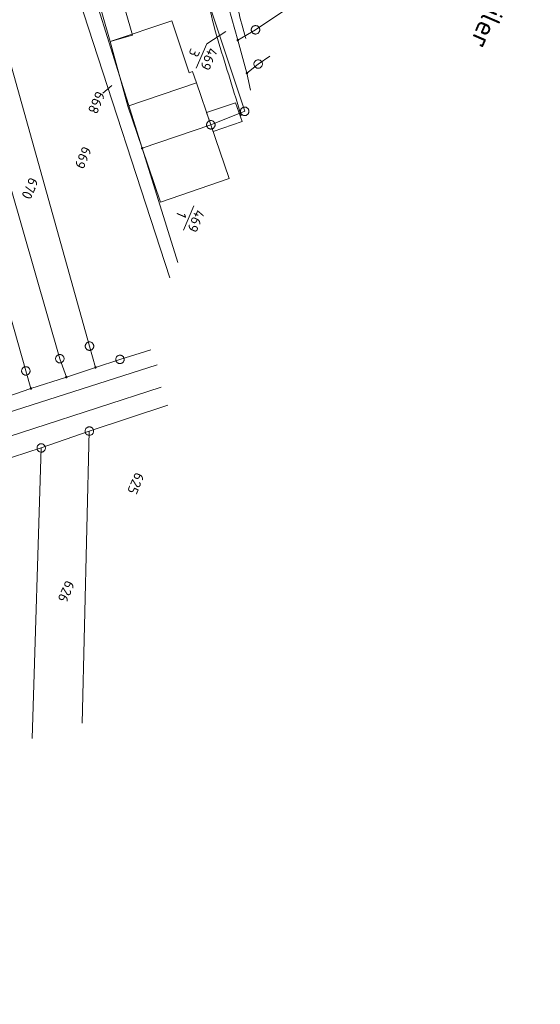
# Model space of a CAD drawing. Header units: metres. Extents: x 3425540 to 3446143, y 5432760 to 5444637.
# Tile 420 of 656: x 3436694 to 3436787, y 5442943 to 5443117. Entities that reach past the tile are written whole.
import ezdxf
from ezdxf.enums import TextEntityAlignment as Align

# ---------------------------------------------------------------- set-up
doc = ezdxf.new("R2010")
doc.units = ezdxf.units.M
for name, color, linetype, lineweight in [('B_Bestand', 9, 'Continuous', 18), ('B_Flurgrenzen', 9, 'Continuous', 18), ('B_Kilometrierung', 9, 'Continuous', 25)]:
    doc.layers.add(name, color=color, linetype=linetype, lineweight=lineweight)
doc.styles.get("Standard").update_dxf_attribs({"font": 'isocpeur.ttf'})

msp = doc.modelspace()

# ---------------------------------------------------------------- linework, layer by layer
at = {"layer": 'B_Bestand'}
for points in [[(3436710.47, 5443113.38), (3436707.01, 5443125.51), (3436710.98, 5443126.65)], [(3436710.98, 5443126.65), (3436714.44, 5443114.51), (3436710.47, 5443113.38)], [(3436713.61, 5443101.89), (3436710.47, 5443113.38), (3436721.39, 5443117.03), (3436724.47, 5443107.82)], [(3436724.47, 5443107.82), (3436725.08, 5443108.03), (3436725.76, 5443106.05)], [(3436713.61, 5443101.89), (3436725.76, 5443106.05), (3436728.3, 5443098.62)], [(3436728.71, 5443097.44), (3436727.56, 5443100.78), (3436732.68, 5443102.53)], [(3436732.68, 5443102.53), (3436733.83, 5443099.19), (3436728.71, 5443097.44)], [(3436716.16, 5443094.46), (3436713.61, 5443101.89)], [(3436716.16, 5443094.46), (3436728.3, 5443098.62), (3436731.56, 5443089.11)], [(3436731.56, 5443089.11), (3436719.41, 5443084.95), (3436716.16, 5443094.46)], [(3436718.83, 5443056.1), (3436643.35, 5443032.02), (3436641.2, 5443030.97), (3436639.68, 5443029.5), (3436638.27, 5443026.87), (3436631.22, 5443009.23), (3436618.92, 5442971.79), (3436607.87, 5442935.14), (3436602.98, 5442917.29)], [(3436719.49, 5443052.19), (3436640.53, 5443026.58), (3436632.28, 5443004.48), (3436624.72, 5442980.62), (3436614.92, 5442949), (3436610.69, 5442935.21), (3436606.77, 5442920.57), (3436606.24, 5442916.23), (3436606.24, 5442916.23)]]:
    msp.add_lwpolyline(points, dxfattribs=at)
for points, knots in [([(3436786.64, 5443220.46), (3436785.62, 5443219.87), (3436784.61, 5443219.28), (3436783.59, 5443218.7), (3436782.15, 5443217.87), (3436780.94, 5443216.67), (3436779.73, 5443215.54), (3436776.32, 5443212.34), (3436772.92, 5443209.15), (3436769.54, 5443205.93), (3436765.78, 5443202.35), (3436762.08, 5443198.7), (3436758.3, 5443195.15), (3436746.36, 5443183.95), (3436733.95, 5443173.26), (3436721.76, 5443162.35), (3436721.18, 5443161.83), (3436720.58, 5443161.35), (3436720, 5443160.83), (3436719.61, 5443160.47), (3436719.41, 5443159.93), (3436719.3, 5443159.42), (3436719.13, 5443158.66), (3436719.14, 5443157.81), (3436719.42, 5443157.08), (3436719.71, 5443156.31), (3436720.15, 5443155.59), (3436720.41, 5443154.81), (3436720.83, 5443153.58), (3436721.2, 5443152.33), (3436721.64, 5443151.1), (3436722.22, 5443149.54), (3436722.84, 5443147.99), (3436723.4, 5443146.42), (3436725.73, 5443139.89), (3436727.89, 5443133.3), (3436730.19, 5443126.77), (3436731.12, 5443124.14), (3436732.37, 5443121.61), (3436733.12, 5443118.92), (3436733.58, 5443117.24), (3436734.05, 5443115.56), (3436734.52, 5443113.88)], [0, 0, 0, 0, 0.025253, 0.025253, 0.025253, 0.061129, 0.061129, 0.061129, 0.16172, 0.16172, 0.16172, 0.273593, 0.273593, 0.273593, 0.626305, 0.626305, 0.626305, 0.643002, 0.643002, 0.643002, 0.654288, 0.654288, 0.654288, 0.67114, 0.67114, 0.67114, 0.68894, 0.68894, 0.68894, 0.716989, 0.716989, 0.716989, 0.752939, 0.752939, 0.752939, 0.902259, 0.902259, 0.902259, 0.962434, 0.962434, 0.962434, 1, 1, 1, 1]), ([(3436709.58, 5443207.42), (3436709.42, 5443205.51), (3436709.27, 5443203.6), (3436709.11, 5443201.68), (3436708.93, 5443199.44), (3436709.7, 5443197.23), (3436710.05, 5443195.01), (3436710.82, 5443190.08), (3436711.57, 5443185.16), (3436712.39, 5443180.24), (3436713.23, 5443175.27), (3436714.24, 5443170.33), (3436715.32, 5443165.4), (3436716.12, 5443161.73), (3436717.01, 5443158.09), (3436718.13, 5443154.51), (3436719.16, 5443151.24), (3436720.36, 5443148.04), (3436721.41, 5443144.78), (3436722.38, 5443141.79), (3436723.45, 5443138.82), (3436724.22, 5443135.76), (3436725.05, 5443132.51), (3436725.77, 5443129.23), (3436726.56, 5443125.97), (3436727.6, 5443121.67), (3436728.42, 5443117.31), (3436729.72, 5443113.08), (3436731.05, 5443108.79), (3436732.38, 5443104.49), (3436733.7, 5443100.19)], [0, 0, 0, 0, 0.052182, 0.052182, 0.052182, 0.113274, 0.113274, 0.113274, 0.248694, 0.248694, 0.248694, 0.385783, 0.385783, 0.385783, 0.487737, 0.487737, 0.487737, 0.58071, 0.58071, 0.58071, 0.666322, 0.666322, 0.666322, 0.757555, 0.757555, 0.757555, 0.877777, 0.877777, 0.877777, 1, 1, 1, 1])]:
    msp.add_open_spline(points, degree=3, knots=knots, dxfattribs=at)
at = {"layer": 'B_Flurgrenzen'}
for p, q in [((3436734.3, 5443101), (3436724.04, 5443132.04)), ((3436706.81, 5443124.36), (3436716.16, 5443094.46)), ((3436704.34, 5443122.84), (3436721.03, 5443071.55)), ((3436731.51, 5443119.28), (3436733.07, 5443113.59)), ((3436736.22, 5443115.43), (3436741.4, 5443118.91)), ((3436690.84, 5443116.51), (3436706.82, 5443059.44)), ((3436727.59, 5443112.95), (3436730.97, 5443115.11)), ((3436733.07, 5443113.59), (3436736.22, 5443115.43)), ((3436727.59, 5443112.95), (3436725.73, 5443108.65)), ((3436733.07, 5443113.59), (3436734.68, 5443107.76)), ((3436679.57, 5443111.31), (3436695.55, 5443055.06)), ((3436734.68, 5443107.76), (3436736.69, 5443109.37)), ((3436736.69, 5443109.37), (3436738.76, 5443110.78)), ((3436734.68, 5443107.76), (3436735.33, 5443104.72)), ((3436709.21, 5443104.23), (3436710.79, 5443105.59)), ((3436728.3, 5443098.62), (3436734.3, 5443101)), ((3436689.49, 5443099.15), (3436701.57, 5443057.21)), ((3436728.3, 5443098.62), (3436716.16, 5443094.46)), ((3436716.16, 5443094.46), (3436722.48, 5443074.25)), ((3436725.32, 5443084.27), (3436723.47, 5443079.98)), ((3436706.82, 5443059.44), (3436707.88, 5443055.68)), ((3436712.21, 5443057.09), (3436717.68, 5443058.81)), ((3436701.57, 5443057.21), (3436702.72, 5443053.96)), ((3436707.88, 5443055.68), (3436712.21, 5443057.09)), ((3436702.72, 5443053.96), (3436707.88, 5443055.68)), ((3436695.55, 5443055.06), (3436696.46, 5443051.92)), ((3436696.46, 5443051.92), (3436702.72, 5443053.96)), ((3436689.52, 5443049.53), (3436696.46, 5443051.92)), ((3436706.79, 5443044.4), (3436720.67, 5443049)), ((3436698.28, 5443041.41), (3436706.79, 5443044.4)), ((3436706.79, 5443044.4), (3436705.55, 5442992.69)), ((3436661.69, 5443029.6), (3436698.28, 5443041.41)), ((3436698.28, 5443041.41), (3436696.65, 5442990.01))]:
    msp.add_line(p, q, dxfattribs=at)
for points in [[(3436736.97, 5443115.43), (3436736.96, 5443115.52), (3436736.94, 5443115.61), (3436736.91, 5443115.71), (3436736.87, 5443115.79), (3436736.82, 5443115.87), (3436736.76, 5443115.94), (3436736.7, 5443116.01), (3436736.62, 5443116.06), (3436736.54, 5443116.11), (3436736.45, 5443116.14), (3436736.36, 5443116.16), (3436736.26, 5443116.17), (3436736.17, 5443116.17), (3436736.08, 5443116.16), (3436735.99, 5443116.14), (3436735.9, 5443116.11), (3436735.82, 5443116.06), (3436735.74, 5443116.01), (3436735.67, 5443115.94), (3436735.62, 5443115.87), (3436735.56, 5443115.79), (3436735.52, 5443115.71), (3436735.49, 5443115.61), (3436735.47, 5443115.52), (3436735.47, 5443115.43), (3436735.47, 5443115.33), (3436735.49, 5443115.25), (3436735.52, 5443115.15), (3436735.56, 5443115.07), (3436735.62, 5443114.99), (3436735.67, 5443114.91), (3436735.74, 5443114.85), (3436735.82, 5443114.8), (3436735.9, 5443114.75), (3436735.99, 5443114.72), (3436736.08, 5443114.7), (3436736.17, 5443114.68), (3436736.26, 5443114.68), (3436736.36, 5443114.7), (3436736.45, 5443114.72), (3436736.54, 5443114.75), (3436736.62, 5443114.8), (3436736.7, 5443114.85), (3436736.76, 5443114.91), (3436736.82, 5443114.99), (3436736.87, 5443115.07), (3436736.91, 5443115.15), (3436736.94, 5443115.25), (3436736.96, 5443115.33), (3436736.97, 5443115.43)], [(3436733.2, 5443113.59), (3436733.2, 5443113.61), (3436733.19, 5443113.63), (3436733.19, 5443113.64), (3436733.18, 5443113.65), (3436733.17, 5443113.67), (3436733.16, 5443113.68), (3436733.15, 5443113.69), (3436733.14, 5443113.7), (3436733.12, 5443113.71), (3436733.11, 5443113.71), (3436733.1, 5443113.72), (3436733.08, 5443113.72), (3436733.06, 5443113.72), (3436733.05, 5443113.72), (3436733.03, 5443113.71), (3436733.02, 5443113.71), (3436733, 5443113.7), (3436732.99, 5443113.69), (3436732.98, 5443113.68), (3436732.97, 5443113.67), (3436732.96, 5443113.65), (3436732.96, 5443113.64), (3436732.95, 5443113.63), (3436732.95, 5443113.61), (3436732.95, 5443113.59), (3436732.95, 5443113.58), (3436732.95, 5443113.56), (3436732.96, 5443113.55), (3436732.96, 5443113.53), (3436732.97, 5443113.52), (3436732.98, 5443113.51), (3436732.99, 5443113.5), (3436733, 5443113.49), (3436733.02, 5443113.48), (3436733.03, 5443113.48), (3436733.05, 5443113.47), (3436733.06, 5443113.47), (3436733.08, 5443113.47), (3436733.1, 5443113.47), (3436733.11, 5443113.48), (3436733.12, 5443113.48), (3436733.14, 5443113.49), (3436733.15, 5443113.5), (3436733.16, 5443113.51), (3436733.17, 5443113.52), (3436733.18, 5443113.53), (3436733.19, 5443113.55), (3436733.19, 5443113.56), (3436733.2, 5443113.58), (3436733.2, 5443113.59)], [(3436733.17, 5443113.59), (3436733.17, 5443113.61), (3436733.17, 5443113.62), (3436733.16, 5443113.63), (3436733.16, 5443113.65), (3436733.15, 5443113.66), (3436733.14, 5443113.67), (3436733.13, 5443113.68), (3436733.12, 5443113.69), (3436733.1, 5443113.69), (3436733.09, 5443113.69), (3436733.08, 5443113.69), (3436733.06, 5443113.69), (3436733.05, 5443113.69), (3436733.03, 5443113.69), (3436733.02, 5443113.68), (3436733.01, 5443113.67), (3436733, 5443113.66), (3436732.99, 5443113.65), (3436732.98, 5443113.64), (3436732.98, 5443113.63), (3436732.97, 5443113.62), (3436732.97, 5443113.6), (3436732.97, 5443113.59), (3436732.97, 5443113.57), (3436732.98, 5443113.56), (3436732.98, 5443113.55), (3436732.99, 5443113.54), (3436733, 5443113.52), (3436733.01, 5443113.52), (3436733.02, 5443113.51), (3436733.03, 5443113.5), (3436733.05, 5443113.5), (3436733.06, 5443113.5), (3436733.08, 5443113.49), (3436733.09, 5443113.5), (3436733.1, 5443113.5), (3436733.12, 5443113.5), (3436733.13, 5443113.51), (3436733.14, 5443113.52), (3436733.15, 5443113.53), (3436733.16, 5443113.54), (3436733.16, 5443113.55), (3436733.17, 5443113.57), (3436733.17, 5443113.58), (3436733.17, 5443113.59)], [(3436733.15, 5443113.59), (3436733.15, 5443113.61), (3436733.14, 5443113.62), (3436733.14, 5443113.63), (3436733.13, 5443113.64), (3436733.12, 5443113.65), (3436733.11, 5443113.66), (3436733.1, 5443113.66), (3436733.09, 5443113.67), (3436733.08, 5443113.67), (3436733.07, 5443113.67), (3436733.06, 5443113.67), (3436733.04, 5443113.67), (3436733.03, 5443113.66), (3436733.02, 5443113.65), (3436733.01, 5443113.64), (3436733.01, 5443113.63), (3436733, 5443113.62), (3436733, 5443113.61), (3436733, 5443113.6), (3436733, 5443113.59), (3436733, 5443113.58), (3436733, 5443113.56), (3436733.01, 5443113.55), (3436733.01, 5443113.54), (3436733.02, 5443113.54), (3436733.03, 5443113.53), (3436733.04, 5443113.52), (3436733.06, 5443113.52), (3436733.07, 5443113.52), (3436733.08, 5443113.52), (3436733.09, 5443113.52), (3436733.1, 5443113.53), (3436733.11, 5443113.53), (3436733.12, 5443113.54), (3436733.13, 5443113.55), (3436733.14, 5443113.56), (3436733.14, 5443113.57), (3436733.15, 5443113.58), (3436733.15, 5443113.59)], [(3436733.12, 5443113.59), (3436733.12, 5443113.6), (3436733.12, 5443113.61), (3436733.11, 5443113.62), (3436733.11, 5443113.63), (3436733.1, 5443113.64), (3436733.09, 5443113.64), (3436733.08, 5443113.64), (3436733.07, 5443113.65), (3436733.06, 5443113.64), (3436733.05, 5443113.64), (3436733.04, 5443113.64), (3436733.04, 5443113.63), (3436733.03, 5443113.62), (3436733.02, 5443113.61), (3436733.02, 5443113.6), (3436733.02, 5443113.59), (3436733.02, 5443113.58), (3436733.02, 5443113.57), (3436733.03, 5443113.57), (3436733.04, 5443113.56), (3436733.04, 5443113.55), (3436733.05, 5443113.55), (3436733.06, 5443113.54), (3436733.07, 5443113.54), (3436733.08, 5443113.54), (3436733.09, 5443113.55), (3436733.1, 5443113.55), (3436733.11, 5443113.56), (3436733.11, 5443113.57), (3436733.12, 5443113.57), (3436733.12, 5443113.58), (3436733.12, 5443113.59)], [(3436733.1, 5443113.59), (3436733.1, 5443113.6), (3436733.09, 5443113.61), (3436733.09, 5443113.61), (3436733.08, 5443113.62), (3436733.08, 5443113.62), (3436733.07, 5443113.62), (3436733.06, 5443113.62), (3436733.06, 5443113.62), (3436733.05, 5443113.61), (3436733.05, 5443113.61), (3436733.04, 5443113.6), (3436733.04, 5443113.59), (3436733.05, 5443113.58), (3436733.05, 5443113.58), (3436733.06, 5443113.57), (3436733.06, 5443113.57), (3436733.07, 5443113.57), (3436733.08, 5443113.57), (3436733.08, 5443113.57), (3436733.09, 5443113.57), (3436733.09, 5443113.58), (3436733.1, 5443113.59), (3436733.1, 5443113.59)], [(3436737.44, 5443109.37), (3436737.43, 5443109.47), (3436737.41, 5443109.56), (3436737.39, 5443109.65), (3436737.34, 5443109.73), (3436737.29, 5443109.81), (3436737.23, 5443109.89), (3436737.17, 5443109.95), (3436737.09, 5443110), (3436737.01, 5443110.05), (3436736.92, 5443110.08), (3436736.83, 5443110.1), (3436736.74, 5443110.12), (3436736.64, 5443110.12), (3436736.55, 5443110.1), (3436736.46, 5443110.08), (3436736.37, 5443110.05), (3436736.29, 5443110), (3436736.21, 5443109.95), (3436736.15, 5443109.89), (3436736.09, 5443109.81), (3436736.03, 5443109.73), (3436735.99, 5443109.65), (3436735.96, 5443109.56), (3436735.94, 5443109.47), (3436735.94, 5443109.37), (3436735.94, 5443109.28), (3436735.96, 5443109.19), (3436735.99, 5443109.09), (3436736.03, 5443109.01), (3436736.09, 5443108.94), (3436736.15, 5443108.86), (3436736.21, 5443108.79), (3436736.29, 5443108.74), (3436736.37, 5443108.69), (3436736.46, 5443108.66), (3436736.55, 5443108.64), (3436736.64, 5443108.63), (3436736.74, 5443108.63), (3436736.83, 5443108.64), (3436736.92, 5443108.66), (3436737.01, 5443108.69), (3436737.09, 5443108.74), (3436737.17, 5443108.79), (3436737.23, 5443108.86), (3436737.29, 5443108.94), (3436737.34, 5443109.01), (3436737.39, 5443109.09), (3436737.41, 5443109.19), (3436737.43, 5443109.28), (3436737.44, 5443109.37)], [(3436734.81, 5443107.76), (3436734.81, 5443107.77), (3436734.8, 5443107.79), (3436734.8, 5443107.8), (3436734.79, 5443107.82), (3436734.78, 5443107.83), (3436734.77, 5443107.84), (3436734.76, 5443107.85), (3436734.75, 5443107.86), (3436734.73, 5443107.87), (3436734.72, 5443107.88), (3436734.71, 5443107.88), (3436734.69, 5443107.88), (3436734.67, 5443107.88), (3436734.66, 5443107.88), (3436734.64, 5443107.88), (3436734.63, 5443107.87), (3436734.61, 5443107.86), (3436734.6, 5443107.85), (3436734.59, 5443107.84), (3436734.58, 5443107.83), (3436734.57, 5443107.82), (3436734.57, 5443107.8), (3436734.56, 5443107.79), (3436734.56, 5443107.77), (3436734.56, 5443107.76), (3436734.56, 5443107.74), (3436734.56, 5443107.73), (3436734.57, 5443107.71), (3436734.57, 5443107.7), (3436734.58, 5443107.68), (3436734.59, 5443107.67), (3436734.6, 5443107.66), (3436734.61, 5443107.65), (3436734.63, 5443107.65), (3436734.64, 5443107.64), (3436734.66, 5443107.64), (3436734.67, 5443107.63), (3436734.69, 5443107.63), (3436734.71, 5443107.64), (3436734.72, 5443107.64), (3436734.73, 5443107.65), (3436734.75, 5443107.65), (3436734.76, 5443107.66), (3436734.77, 5443107.67), (3436734.78, 5443107.68), (3436734.79, 5443107.7), (3436734.8, 5443107.71), (3436734.8, 5443107.73), (3436734.81, 5443107.74), (3436734.81, 5443107.76)], [(3436734.78, 5443107.76), (3436734.78, 5443107.77), (3436734.78, 5443107.79), (3436734.77, 5443107.8), (3436734.77, 5443107.81), (3436734.76, 5443107.82), (3436734.75, 5443107.83), (3436734.74, 5443107.84), (3436734.73, 5443107.85), (3436734.71, 5443107.85), (3436734.7, 5443107.86), (3436734.69, 5443107.86), (3436734.67, 5443107.86), (3436734.66, 5443107.86), (3436734.64, 5443107.85), (3436734.63, 5443107.85), (3436734.62, 5443107.84), (3436734.61, 5443107.83), (3436734.6, 5443107.82), (3436734.59, 5443107.81), (3436734.59, 5443107.79), (3436734.58, 5443107.78), (3436734.58, 5443107.77), (3436734.58, 5443107.75), (3436734.58, 5443107.74), (3436734.59, 5443107.72), (3436734.59, 5443107.71), (3436734.6, 5443107.7), (3436734.61, 5443107.69), (3436734.62, 5443107.68), (3436734.63, 5443107.67), (3436734.64, 5443107.66), (3436734.66, 5443107.66), (3436734.67, 5443107.66), (3436734.69, 5443107.66), (3436734.7, 5443107.66), (3436734.71, 5443107.66), (3436734.73, 5443107.67), (3436734.74, 5443107.67), (3436734.75, 5443107.68), (3436734.76, 5443107.69), (3436734.77, 5443107.71), (3436734.77, 5443107.72), (3436734.78, 5443107.73), (3436734.78, 5443107.74), (3436734.78, 5443107.76)], [(3436734.76, 5443107.76), (3436734.76, 5443107.77), (3436734.75, 5443107.78), (3436734.75, 5443107.79), (3436734.74, 5443107.8), (3436734.73, 5443107.81), (3436734.72, 5443107.82), (3436734.71, 5443107.83), (3436734.7, 5443107.83), (3436734.69, 5443107.83), (3436734.68, 5443107.83), (3436734.67, 5443107.83), (3436734.65, 5443107.83), (3436734.64, 5443107.82), (3436734.63, 5443107.82), (3436734.62, 5443107.81), (3436734.62, 5443107.8), (3436734.61, 5443107.79), (3436734.61, 5443107.78), (3436734.61, 5443107.76), (3436734.61, 5443107.75), (3436734.61, 5443107.74), (3436734.61, 5443107.73), (3436734.62, 5443107.72), (3436734.62, 5443107.71), (3436734.63, 5443107.7), (3436734.64, 5443107.69), (3436734.65, 5443107.69), (3436734.67, 5443107.68), (3436734.68, 5443107.68), (3436734.69, 5443107.68), (3436734.7, 5443107.69), (3436734.71, 5443107.69), (3436734.72, 5443107.7), (3436734.73, 5443107.7), (3436734.74, 5443107.71), (3436734.75, 5443107.72), (3436734.75, 5443107.73), (3436734.76, 5443107.75), (3436734.76, 5443107.76)], [(3436734.73, 5443107.76), (3436734.73, 5443107.77), (3436734.73, 5443107.78), (3436734.72, 5443107.79), (3436734.72, 5443107.79), (3436734.71, 5443107.8), (3436734.7, 5443107.81), (3436734.69, 5443107.81), (3436734.68, 5443107.81), (3436734.67, 5443107.81), (3436734.66, 5443107.81), (3436734.65, 5443107.8), (3436734.65, 5443107.79), (3436734.64, 5443107.79), (3436734.63, 5443107.78), (3436734.63, 5443107.77), (3436734.63, 5443107.76), (3436734.63, 5443107.75), (3436734.63, 5443107.74), (3436734.64, 5443107.73), (3436734.65, 5443107.72), (3436734.65, 5443107.72), (3436734.66, 5443107.71), (3436734.67, 5443107.71), (3436734.68, 5443107.71), (3436734.69, 5443107.71), (3436734.7, 5443107.71), (3436734.71, 5443107.72), (3436734.72, 5443107.72), (3436734.72, 5443107.73), (3436734.73, 5443107.74), (3436734.73, 5443107.75), (3436734.73, 5443107.76)], [(3436734.71, 5443107.76), (3436734.71, 5443107.77), (3436734.7, 5443107.77), (3436734.7, 5443107.78), (3436734.69, 5443107.78), (3436734.69, 5443107.78), (3436734.68, 5443107.79), (3436734.67, 5443107.78), (3436734.67, 5443107.78), (3436734.66, 5443107.78), (3436734.66, 5443107.77), (3436734.65, 5443107.76), (3436734.65, 5443107.75), (3436734.66, 5443107.75), (3436734.66, 5443107.74), (3436734.67, 5443107.74), (3436734.67, 5443107.73), (3436734.68, 5443107.73), (3436734.69, 5443107.73), (3436734.69, 5443107.73), (3436734.7, 5443107.74), (3436734.7, 5443107.74), (3436734.71, 5443107.75), (3436734.71, 5443107.76)], [(3436735.05, 5443101), (3436735.04, 5443101.09), (3436735.02, 5443101.18), (3436734.99, 5443101.28), (3436734.95, 5443101.36), (3436734.9, 5443101.44), (3436734.84, 5443101.51), (3436734.78, 5443101.58), (3436734.7, 5443101.63), (3436734.62, 5443101.68), (3436734.53, 5443101.71), (3436734.44, 5443101.73), (3436734.34, 5443101.74), (3436734.25, 5443101.74), (3436734.16, 5443101.73), (3436734.07, 5443101.71), (3436733.98, 5443101.68), (3436733.9, 5443101.63), (3436733.82, 5443101.58), (3436733.75, 5443101.51), (3436733.7, 5443101.44), (3436733.64, 5443101.36), (3436733.6, 5443101.28), (3436733.57, 5443101.18), (3436733.55, 5443101.09), (3436733.55, 5443101), (3436733.55, 5443100.9), (3436733.57, 5443100.82), (3436733.6, 5443100.72), (3436733.64, 5443100.64), (3436733.7, 5443100.56), (3436733.75, 5443100.48), (3436733.82, 5443100.42), (3436733.9, 5443100.37), (3436733.98, 5443100.32), (3436734.07, 5443100.29), (3436734.16, 5443100.27), (3436734.25, 5443100.25), (3436734.34, 5443100.25), (3436734.44, 5443100.27), (3436734.53, 5443100.29), (3436734.62, 5443100.32), (3436734.7, 5443100.37), (3436734.78, 5443100.42), (3436734.84, 5443100.48), (3436734.9, 5443100.56), (3436734.95, 5443100.64), (3436734.99, 5443100.72), (3436735.02, 5443100.82), (3436735.04, 5443100.9), (3436735.05, 5443101)], [(3436729.05, 5443098.62), (3436729.05, 5443098.71), (3436729.03, 5443098.8), (3436729, 5443098.9), (3436728.96, 5443098.98), (3436728.91, 5443099.05), (3436728.85, 5443099.13), (3436728.78, 5443099.2), (3436728.71, 5443099.25), (3436728.62, 5443099.3), (3436728.53, 5443099.33), (3436728.45, 5443099.35), (3436728.35, 5443099.36), (3436728.26, 5443099.36), (3436728.16, 5443099.35), (3436728.07, 5443099.33), (3436727.99, 5443099.3), (3436727.9, 5443099.25), (3436727.83, 5443099.2), (3436727.76, 5443099.13), (3436727.7, 5443099.05), (3436727.65, 5443098.98), (3436727.61, 5443098.9), (3436727.58, 5443098.8), (3436727.56, 5443098.71), (3436727.55, 5443098.62), (3436727.56, 5443098.52), (3436727.58, 5443098.43), (3436727.61, 5443098.34), (3436727.65, 5443098.26), (3436727.7, 5443098.18), (3436727.76, 5443098.1), (3436727.83, 5443098.04), (3436727.9, 5443097.99), (3436727.99, 5443097.94), (3436728.07, 5443097.91), (3436728.16, 5443097.89), (3436728.26, 5443097.87), (3436728.35, 5443097.87), (3436728.45, 5443097.89), (3436728.53, 5443097.91), (3436728.62, 5443097.94), (3436728.71, 5443097.99), (3436728.78, 5443098.04), (3436728.85, 5443098.1), (3436728.91, 5443098.18), (3436728.96, 5443098.26), (3436729, 5443098.34), (3436729.03, 5443098.43), (3436729.05, 5443098.52), (3436729.05, 5443098.62)], [(3436716.28, 5443094.46), (3436716.28, 5443094.47), (3436716.28, 5443094.49), (3436716.27, 5443094.5), (3436716.27, 5443094.52), (3436716.26, 5443094.53), (3436716.25, 5443094.54), (3436716.24, 5443094.55), (3436716.22, 5443094.56), (3436716.21, 5443094.57), (3436716.2, 5443094.58), (3436716.18, 5443094.58), (3436716.17, 5443094.58), (3436716.15, 5443094.58), (3436716.13, 5443094.58), (3436716.12, 5443094.58), (3436716.1, 5443094.57), (3436716.09, 5443094.56), (3436716.08, 5443094.55), (3436716.07, 5443094.54), (3436716.06, 5443094.53), (3436716.05, 5443094.52), (3436716.04, 5443094.5), (3436716.04, 5443094.49), (3436716.03, 5443094.47), (3436716.03, 5443094.46), (3436716.03, 5443094.44), (3436716.04, 5443094.43), (3436716.04, 5443094.41), (3436716.05, 5443094.4), (3436716.06, 5443094.38), (3436716.07, 5443094.37), (3436716.08, 5443094.36), (3436716.09, 5443094.35), (3436716.1, 5443094.34), (3436716.12, 5443094.34), (3436716.13, 5443094.33), (3436716.15, 5443094.33), (3436716.17, 5443094.33), (3436716.18, 5443094.33), (3436716.2, 5443094.34), (3436716.21, 5443094.34), (3436716.22, 5443094.35), (3436716.24, 5443094.36), (3436716.25, 5443094.37), (3436716.26, 5443094.38), (3436716.27, 5443094.4), (3436716.27, 5443094.41), (3436716.28, 5443094.43), (3436716.28, 5443094.44), (3436716.28, 5443094.46)], [(3436716.26, 5443094.46), (3436716.26, 5443094.47), (3436716.25, 5443094.49), (3436716.25, 5443094.5), (3436716.24, 5443094.51), (3436716.23, 5443094.52), (3436716.22, 5443094.53), (3436716.21, 5443094.54), (3436716.2, 5443094.55), (3436716.19, 5443094.55), (3436716.18, 5443094.56), (3436716.16, 5443094.56), (3436716.15, 5443094.56), (3436716.13, 5443094.55), (3436716.12, 5443094.55), (3436716.11, 5443094.54), (3436716.1, 5443094.54), (3436716.09, 5443094.53), (3436716.08, 5443094.52), (3436716.07, 5443094.5), (3436716.06, 5443094.49), (3436716.06, 5443094.48), (3436716.06, 5443094.46), (3436716.06, 5443094.45), (3436716.06, 5443094.44), (3436716.06, 5443094.42), (3436716.07, 5443094.41), (3436716.08, 5443094.4), (3436716.09, 5443094.39), (3436716.1, 5443094.38), (3436716.11, 5443094.37), (3436716.12, 5443094.36), (3436716.13, 5443094.36), (3436716.15, 5443094.36), (3436716.16, 5443094.36), (3436716.18, 5443094.36), (3436716.19, 5443094.36), (3436716.2, 5443094.37), (3436716.21, 5443094.37), (3436716.22, 5443094.38), (3436716.23, 5443094.39), (3436716.24, 5443094.4), (3436716.25, 5443094.42), (3436716.25, 5443094.43), (3436716.26, 5443094.44), (3436716.26, 5443094.46)], [(3436716.23, 5443094.46), (3436716.23, 5443094.47), (3436716.23, 5443094.48), (3436716.22, 5443094.49), (3436716.22, 5443094.5), (3436716.21, 5443094.51), (3436716.2, 5443094.52), (3436716.19, 5443094.53), (3436716.18, 5443094.53), (3436716.17, 5443094.53), (3436716.15, 5443094.53), (3436716.14, 5443094.53), (3436716.13, 5443094.53), (3436716.12, 5443094.52), (3436716.11, 5443094.52), (3436716.1, 5443094.51), (3436716.09, 5443094.5), (3436716.09, 5443094.49), (3436716.08, 5443094.48), (3436716.08, 5443094.46), (3436716.08, 5443094.45), (3436716.08, 5443094.44), (3436716.09, 5443094.43), (3436716.09, 5443094.42), (3436716.1, 5443094.41), (3436716.11, 5443094.4), (3436716.12, 5443094.39), (3436716.13, 5443094.39), (3436716.14, 5443094.38), (3436716.15, 5443094.38), (3436716.17, 5443094.38), (3436716.18, 5443094.38), (3436716.19, 5443094.39), (3436716.2, 5443094.4), (3436716.21, 5443094.4), (3436716.22, 5443094.41), (3436716.22, 5443094.42), (3436716.23, 5443094.43), (3436716.23, 5443094.45), (3436716.23, 5443094.46)], [(3436716.21, 5443094.46), (3436716.21, 5443094.47), (3436716.2, 5443094.48), (3436716.2, 5443094.49), (3436716.19, 5443094.49), (3436716.19, 5443094.5), (3436716.18, 5443094.5), (3436716.17, 5443094.51), (3436716.16, 5443094.51), (3436716.15, 5443094.51), (3436716.14, 5443094.5), (3436716.13, 5443094.5), (3436716.12, 5443094.49), (3436716.12, 5443094.49), (3436716.11, 5443094.48), (3436716.11, 5443094.47), (3436716.11, 5443094.46), (3436716.11, 5443094.45), (3436716.11, 5443094.44), (3436716.12, 5443094.43), (3436716.12, 5443094.42), (3436716.13, 5443094.42), (3436716.14, 5443094.41), (3436716.15, 5443094.41), (3436716.16, 5443094.41), (3436716.17, 5443094.41), (3436716.18, 5443094.41), (3436716.19, 5443094.42), (3436716.19, 5443094.42), (3436716.2, 5443094.43), (3436716.2, 5443094.44), (3436716.21, 5443094.45), (3436716.21, 5443094.46)], [(3436716.18, 5443094.46), (3436716.18, 5443094.46), (3436716.18, 5443094.47), (3436716.18, 5443094.48), (3436716.17, 5443094.48), (3436716.16, 5443094.48), (3436716.16, 5443094.48), (3436716.15, 5443094.48), (3436716.14, 5443094.48), (3436716.14, 5443094.47), (3436716.13, 5443094.47), (3436716.13, 5443094.46), (3436716.13, 5443094.45), (3436716.13, 5443094.45), (3436716.14, 5443094.44), (3436716.14, 5443094.44), (3436716.15, 5443094.43), (3436716.16, 5443094.43), (3436716.16, 5443094.43), (3436716.17, 5443094.43), (3436716.18, 5443094.44), (3436716.18, 5443094.44), (3436716.18, 5443094.45), (3436716.18, 5443094.46)], [(3436707.57, 5443059.44), (3436707.56, 5443059.53), (3436707.54, 5443059.62), (3436707.52, 5443059.71), (3436707.47, 5443059.8), (3436707.42, 5443059.87), (3436707.36, 5443059.95), (3436707.3, 5443060.02), (3436707.22, 5443060.07), (3436707.14, 5443060.12), (3436707.05, 5443060.15), (3436706.96, 5443060.17), (3436706.87, 5443060.18), (3436706.77, 5443060.18), (3436706.68, 5443060.17), (3436706.59, 5443060.15), (3436706.5, 5443060.12), (3436706.42, 5443060.07), (3436706.34, 5443060.02), (3436706.28, 5443059.95), (3436706.22, 5443059.87), (3436706.16, 5443059.8), (3436706.12, 5443059.71), (3436706.09, 5443059.62), (3436706.07, 5443059.53), (3436706.07, 5443059.44), (3436706.07, 5443059.34), (3436706.09, 5443059.25), (3436706.12, 5443059.16), (3436706.16, 5443059.08), (3436706.22, 5443059), (3436706.28, 5443058.92), (3436706.34, 5443058.86), (3436706.42, 5443058.8), (3436706.5, 5443058.76), (3436706.59, 5443058.73), (3436706.68, 5443058.7), (3436706.77, 5443058.69), (3436706.87, 5443058.69), (3436706.96, 5443058.7), (3436707.05, 5443058.73), (3436707.14, 5443058.76), (3436707.22, 5443058.8), (3436707.3, 5443058.86), (3436707.36, 5443058.92), (3436707.42, 5443059), (3436707.47, 5443059.08), (3436707.52, 5443059.16), (3436707.54, 5443059.25), (3436707.56, 5443059.34), (3436707.57, 5443059.44)], [(3436702.32, 5443057.21), (3436702.32, 5443057.31), (3436702.3, 5443057.4), (3436702.27, 5443057.49), (3436702.23, 5443057.57), (3436702.18, 5443057.65), (3436702.12, 5443057.73), (3436702.05, 5443057.79), (3436701.98, 5443057.85), (3436701.89, 5443057.89), (3436701.8, 5443057.92), (3436701.72, 5443057.95), (3436701.62, 5443057.96), (3436701.53, 5443057.96), (3436701.43, 5443057.95), (3436701.34, 5443057.92), (3436701.25, 5443057.89), (3436701.17, 5443057.85), (3436701.1, 5443057.79), (3436701.03, 5443057.73), (3436700.97, 5443057.65), (3436700.92, 5443057.57), (3436700.88, 5443057.49), (3436700.85, 5443057.4), (3436700.83, 5443057.31), (3436700.82, 5443057.21), (3436700.83, 5443057.12), (3436700.85, 5443057.03), (3436700.88, 5443056.94), (3436700.92, 5443056.85), (3436700.97, 5443056.78), (3436701.03, 5443056.7), (3436701.1, 5443056.63), (3436701.17, 5443056.58), (3436701.25, 5443056.53), (3436701.34, 5443056.5), (3436701.43, 5443056.48), (3436701.53, 5443056.47), (3436701.62, 5443056.47), (3436701.72, 5443056.48), (3436701.8, 5443056.5), (3436701.89, 5443056.53), (3436701.98, 5443056.58), (3436702.05, 5443056.63), (3436702.12, 5443056.7), (3436702.18, 5443056.78), (3436702.23, 5443056.85), (3436702.27, 5443056.94), (3436702.3, 5443057.03), (3436702.32, 5443057.12), (3436702.32, 5443057.21)], [(3436712.96, 5443057.09), (3436712.96, 5443057.18), (3436712.94, 5443057.27), (3436712.91, 5443057.37), (3436712.87, 5443057.45), (3436712.82, 5443057.53), (3436712.76, 5443057.6), (3436712.69, 5443057.67), (3436712.62, 5443057.72), (3436712.53, 5443057.77), (3436712.44, 5443057.8), (3436712.36, 5443057.82), (3436712.26, 5443057.83), (3436712.17, 5443057.83), (3436712.07, 5443057.82), (3436711.98, 5443057.8), (3436711.89, 5443057.77), (3436711.81, 5443057.72), (3436711.74, 5443057.67), (3436711.67, 5443057.6), (3436711.61, 5443057.53), (3436711.56, 5443057.45), (3436711.52, 5443057.37), (3436711.49, 5443057.27), (3436711.47, 5443057.18), (3436711.46, 5443057.09), (3436711.47, 5443057), (3436711.49, 5443056.91), (3436711.52, 5443056.81), (3436711.56, 5443056.73), (3436711.61, 5443056.65), (3436711.67, 5443056.58), (3436711.74, 5443056.51), (3436711.81, 5443056.46), (3436711.89, 5443056.41), (3436711.98, 5443056.38), (3436712.07, 5443056.36), (3436712.17, 5443056.35), (3436712.26, 5443056.35), (3436712.36, 5443056.36), (3436712.44, 5443056.38), (3436712.53, 5443056.41), (3436712.62, 5443056.46), (3436712.69, 5443056.51), (3436712.76, 5443056.58), (3436712.82, 5443056.65), (3436712.87, 5443056.73), (3436712.91, 5443056.81), (3436712.94, 5443056.91), (3436712.96, 5443057), (3436712.96, 5443057.09)], [(3436696.3, 5443055.06), (3436696.29, 5443055.15), (3436696.27, 5443055.24), (3436696.24, 5443055.33), (3436696.2, 5443055.42), (3436696.15, 5443055.49), (3436696.09, 5443055.57), (3436696.02, 5443055.64), (3436695.95, 5443055.69), (3436695.86, 5443055.74), (3436695.78, 5443055.77), (3436695.69, 5443055.79), (3436695.59, 5443055.8), (3436695.5, 5443055.8), (3436695.4, 5443055.79), (3436695.32, 5443055.77), (3436695.23, 5443055.74), (3436695.14, 5443055.69), (3436695.07, 5443055.64), (3436695, 5443055.57), (3436694.94, 5443055.49), (3436694.89, 5443055.42), (3436694.85, 5443055.33), (3436694.82, 5443055.24), (3436694.8, 5443055.15), (3436694.8, 5443055.06), (3436694.8, 5443054.96), (3436694.82, 5443054.87), (3436694.85, 5443054.78), (3436694.89, 5443054.7), (3436694.94, 5443054.62), (3436695, 5443054.54), (3436695.07, 5443054.48), (3436695.14, 5443054.42), (3436695.23, 5443054.38), (3436695.32, 5443054.35), (3436695.4, 5443054.32), (3436695.5, 5443054.31), (3436695.59, 5443054.31), (3436695.69, 5443054.32), (3436695.78, 5443054.35), (3436695.86, 5443054.38), (3436695.95, 5443054.42), (3436696.02, 5443054.48), (3436696.09, 5443054.54), (3436696.15, 5443054.62), (3436696.2, 5443054.7), (3436696.24, 5443054.78), (3436696.27, 5443054.87), (3436696.29, 5443054.96), (3436696.3, 5443055.06)], [(3436708.01, 5443055.68), (3436708.01, 5443055.7), (3436708, 5443055.71), (3436708, 5443055.73), (3436707.99, 5443055.74), (3436707.98, 5443055.75), (3436707.98, 5443055.77), (3436707.96, 5443055.78), (3436707.95, 5443055.79), (3436707.94, 5443055.79), (3436707.92, 5443055.8), (3436707.91, 5443055.8), (3436707.89, 5443055.81), (3436707.88, 5443055.81), (3436707.86, 5443055.8), (3436707.85, 5443055.8), (3436707.83, 5443055.79), (3436707.82, 5443055.79), (3436707.8, 5443055.78), (3436707.79, 5443055.77), (3436707.78, 5443055.75), (3436707.77, 5443055.74), (3436707.77, 5443055.73), (3436707.76, 5443055.71), (3436707.76, 5443055.7), (3436707.76, 5443055.68), (3436707.76, 5443055.66), (3436707.76, 5443055.65), (3436707.77, 5443055.63), (3436707.77, 5443055.62), (3436707.78, 5443055.61), (3436707.79, 5443055.59), (3436707.8, 5443055.58), (3436707.82, 5443055.58), (3436707.83, 5443055.57), (3436707.85, 5443055.56), (3436707.86, 5443055.56), (3436707.88, 5443055.56), (3436707.89, 5443055.56), (3436707.91, 5443055.56), (3436707.92, 5443055.56), (3436707.94, 5443055.57), (3436707.95, 5443055.58), (3436707.96, 5443055.58), (3436707.98, 5443055.59), (3436707.98, 5443055.61), (3436707.99, 5443055.62), (3436708, 5443055.63), (3436708, 5443055.65), (3436708.01, 5443055.66), (3436708.01, 5443055.68)], [(3436707.98, 5443055.68), (3436707.98, 5443055.69), (3436707.98, 5443055.71), (3436707.98, 5443055.72), (3436707.97, 5443055.73), (3436707.96, 5443055.75), (3436707.95, 5443055.76), (3436707.94, 5443055.76), (3436707.93, 5443055.77), (3436707.91, 5443055.78), (3436707.9, 5443055.78), (3436707.89, 5443055.78), (3436707.87, 5443055.78), (3436707.86, 5443055.78), (3436707.85, 5443055.77), (3436707.83, 5443055.77), (3436707.82, 5443055.76), (3436707.81, 5443055.75), (3436707.8, 5443055.74), (3436707.79, 5443055.73), (3436707.79, 5443055.71), (3436707.79, 5443055.7), (3436707.78, 5443055.69), (3436707.78, 5443055.67), (3436707.79, 5443055.66), (3436707.79, 5443055.65), (3436707.79, 5443055.63), (3436707.8, 5443055.62), (3436707.81, 5443055.61), (3436707.82, 5443055.6), (3436707.83, 5443055.59), (3436707.85, 5443055.59), (3436707.86, 5443055.58), (3436707.87, 5443055.58), (3436707.89, 5443055.58), (3436707.9, 5443055.58), (3436707.91, 5443055.59), (3436707.93, 5443055.59), (3436707.94, 5443055.6), (3436707.95, 5443055.61), (3436707.96, 5443055.62), (3436707.97, 5443055.63), (3436707.98, 5443055.64), (3436707.98, 5443055.65), (3436707.98, 5443055.67), (3436707.98, 5443055.68)], [(3436707.96, 5443055.68), (3436707.96, 5443055.69), (3436707.96, 5443055.7), (3436707.95, 5443055.72), (3436707.94, 5443055.73), (3436707.94, 5443055.74), (3436707.93, 5443055.74), (3436707.92, 5443055.75), (3436707.9, 5443055.75), (3436707.89, 5443055.76), (3436707.88, 5443055.76), (3436707.87, 5443055.75), (3436707.86, 5443055.75), (3436707.85, 5443055.75), (3436707.84, 5443055.74), (3436707.83, 5443055.73), (3436707.82, 5443055.72), (3436707.81, 5443055.71), (3436707.81, 5443055.7), (3436707.81, 5443055.69), (3436707.81, 5443055.67), (3436707.81, 5443055.66), (3436707.81, 5443055.65), (3436707.82, 5443055.64), (3436707.83, 5443055.63), (3436707.84, 5443055.62), (3436707.85, 5443055.61), (3436707.86, 5443055.61), (3436707.87, 5443055.61), (3436707.88, 5443055.6), (3436707.89, 5443055.61), (3436707.9, 5443055.61), (3436707.92, 5443055.61), (3436707.93, 5443055.62), (3436707.94, 5443055.63), (3436707.94, 5443055.64), (3436707.95, 5443055.65), (3436707.96, 5443055.66), (3436707.96, 5443055.67), (3436707.96, 5443055.68)], [(3436707.93, 5443055.68), (3436707.93, 5443055.69), (3436707.93, 5443055.7), (3436707.93, 5443055.71), (3436707.92, 5443055.72), (3436707.91, 5443055.72), (3436707.9, 5443055.73), (3436707.89, 5443055.73), (3436707.88, 5443055.73), (3436707.87, 5443055.73), (3436707.86, 5443055.73), (3436707.85, 5443055.72), (3436707.85, 5443055.72), (3436707.84, 5443055.71), (3436707.84, 5443055.7), (3436707.83, 5443055.69), (3436707.83, 5443055.68), (3436707.83, 5443055.67), (3436707.84, 5443055.66), (3436707.84, 5443055.65), (3436707.85, 5443055.64), (3436707.85, 5443055.64), (3436707.86, 5443055.63), (3436707.87, 5443055.63), (3436707.88, 5443055.63), (3436707.89, 5443055.63), (3436707.9, 5443055.63), (3436707.91, 5443055.64), (3436707.92, 5443055.64), (3436707.93, 5443055.65), (3436707.93, 5443055.66), (3436707.93, 5443055.67), (3436707.93, 5443055.68)], [(3436707.91, 5443055.68), (3436707.91, 5443055.69), (3436707.91, 5443055.69), (3436707.9, 5443055.7), (3436707.9, 5443055.7), (3436707.89, 5443055.71), (3436707.88, 5443055.71), (3436707.87, 5443055.71), (3436707.87, 5443055.7), (3436707.86, 5443055.7), (3436707.86, 5443055.69), (3436707.86, 5443055.68), (3436707.86, 5443055.68), (3436707.86, 5443055.67), (3436707.86, 5443055.66), (3436707.87, 5443055.66), (3436707.87, 5443055.66), (3436707.88, 5443055.65), (3436707.89, 5443055.65), (3436707.9, 5443055.66), (3436707.9, 5443055.66), (3436707.91, 5443055.67), (3436707.91, 5443055.67), (3436707.91, 5443055.68)], [(3436702.84, 5443053.96), (3436702.84, 5443053.98), (3436702.84, 5443053.99), (3436702.84, 5443054.01), (3436702.83, 5443054.02), (3436702.82, 5443054.03), (3436702.81, 5443054.05), (3436702.8, 5443054.06), (3436702.79, 5443054.06), (3436702.77, 5443054.07), (3436702.76, 5443054.08), (3436702.74, 5443054.08), (3436702.73, 5443054.08), (3436702.71, 5443054.08), (3436702.7, 5443054.08), (3436702.68, 5443054.08), (3436702.67, 5443054.07), (3436702.65, 5443054.06), (3436702.64, 5443054.06), (3436702.63, 5443054.05), (3436702.62, 5443054.03), (3436702.61, 5443054.02), (3436702.6, 5443054.01), (3436702.6, 5443053.99), (3436702.6, 5443053.98), (3436702.59, 5443053.96), (3436702.6, 5443053.94), (3436702.6, 5443053.93), (3436702.6, 5443053.91), (3436702.61, 5443053.9), (3436702.62, 5443053.89), (3436702.63, 5443053.87), (3436702.64, 5443053.86), (3436702.65, 5443053.85), (3436702.67, 5443053.85), (3436702.68, 5443053.84), (3436702.7, 5443053.84), (3436702.71, 5443053.83), (3436702.73, 5443053.83), (3436702.74, 5443053.84), (3436702.76, 5443053.84), (3436702.77, 5443053.85), (3436702.79, 5443053.85), (3436702.8, 5443053.86), (3436702.81, 5443053.87), (3436702.82, 5443053.89), (3436702.83, 5443053.9), (3436702.84, 5443053.91), (3436702.84, 5443053.93), (3436702.84, 5443053.94), (3436702.84, 5443053.96)], [(3436702.82, 5443053.96), (3436702.82, 5443053.97), (3436702.82, 5443053.99), (3436702.81, 5443054), (3436702.81, 5443054.01), (3436702.8, 5443054.02), (3436702.79, 5443054.03), (3436702.78, 5443054.04), (3436702.76, 5443054.05), (3436702.75, 5443054.05), (3436702.74, 5443054.06), (3436702.72, 5443054.06), (3436702.71, 5443054.06), (3436702.69, 5443054.06), (3436702.68, 5443054.05), (3436702.67, 5443054.05), (3436702.66, 5443054.04), (3436702.65, 5443054.03), (3436702.64, 5443054.02), (3436702.63, 5443054.01), (3436702.63, 5443053.99), (3436702.62, 5443053.98), (3436702.62, 5443053.97), (3436702.62, 5443053.95), (3436702.62, 5443053.94), (3436702.63, 5443053.93), (3436702.63, 5443053.91), (3436702.64, 5443053.9), (3436702.65, 5443053.89), (3436702.66, 5443053.88), (3436702.67, 5443053.87), (3436702.68, 5443053.87), (3436702.69, 5443053.86), (3436702.71, 5443053.86), (3436702.72, 5443053.86), (3436702.74, 5443053.86), (3436702.75, 5443053.86), (3436702.76, 5443053.87), (3436702.78, 5443053.88), (3436702.79, 5443053.88), (3436702.8, 5443053.89), (3436702.81, 5443053.91), (3436702.81, 5443053.92), (3436702.82, 5443053.93), (3436702.82, 5443053.95), (3436702.82, 5443053.96)], [(3436702.8, 5443053.96), (3436702.79, 5443053.97), (3436702.79, 5443053.98), (3436702.79, 5443053.99), (3436702.78, 5443054), (3436702.77, 5443054.01), (3436702.76, 5443054.02), (3436702.75, 5443054.03), (3436702.74, 5443054.03), (3436702.73, 5443054.03), (3436702.72, 5443054.04), (3436702.7, 5443054.03), (3436702.69, 5443054.03), (3436702.68, 5443054.03), (3436702.67, 5443054.02), (3436702.66, 5443054.01), (3436702.66, 5443054), (3436702.65, 5443053.99), (3436702.65, 5443053.98), (3436702.64, 5443053.97), (3436702.64, 5443053.95), (3436702.65, 5443053.94), (3436702.65, 5443053.93), (3436702.66, 5443053.92), (3436702.66, 5443053.91), (3436702.67, 5443053.9), (3436702.68, 5443053.89), (3436702.69, 5443053.89), (3436702.7, 5443053.89), (3436702.72, 5443053.88), (3436702.73, 5443053.88), (3436702.74, 5443053.89), (3436702.75, 5443053.89), (3436702.76, 5443053.9), (3436702.77, 5443053.9), (3436702.78, 5443053.91), (3436702.79, 5443053.92), (3436702.79, 5443053.94), (3436702.79, 5443053.95), (3436702.8, 5443053.96)], [(3436702.77, 5443053.96), (3436702.77, 5443053.97), (3436702.77, 5443053.98), (3436702.76, 5443053.99), (3436702.76, 5443054), (3436702.75, 5443054), (3436702.74, 5443054.01), (3436702.73, 5443054.01), (3436702.72, 5443054.01), (3436702.71, 5443054.01), (3436702.7, 5443054.01), (3436702.69, 5443054), (3436702.68, 5443054), (3436702.68, 5443053.99), (3436702.67, 5443053.98), (3436702.67, 5443053.97), (3436702.67, 5443053.96), (3436702.67, 5443053.95), (3436702.67, 5443053.94), (3436702.68, 5443053.93), (3436702.68, 5443053.92), (3436702.69, 5443053.92), (3436702.7, 5443053.91), (3436702.71, 5443053.91), (3436702.72, 5443053.91), (3436702.73, 5443053.91), (3436702.74, 5443053.91), (3436702.75, 5443053.92), (3436702.76, 5443053.92), (3436702.76, 5443053.93), (3436702.77, 5443053.94), (3436702.77, 5443053.95), (3436702.77, 5443053.96)], [(3436702.75, 5443053.96), (3436702.75, 5443053.97), (3436702.74, 5443053.97), (3436702.74, 5443053.98), (3436702.73, 5443053.98), (3436702.72, 5443053.99), (3436702.72, 5443053.99), (3436702.71, 5443053.98), (3436702.7, 5443053.98), (3436702.7, 5443053.98), (3436702.69, 5443053.97), (3436702.69, 5443053.96), (3436702.69, 5443053.96), (3436702.69, 5443053.95), (3436702.7, 5443053.94), (3436702.7, 5443053.94), (3436702.71, 5443053.93), (3436702.72, 5443053.93), (3436702.72, 5443053.93), (3436702.73, 5443053.94), (3436702.74, 5443053.94), (3436702.74, 5443053.95), (3436702.75, 5443053.95), (3436702.75, 5443053.96)], [(3436696.58, 5443051.92), (3436696.58, 5443051.94), (3436696.58, 5443051.96), (3436696.58, 5443051.97), (3436696.57, 5443051.98), (3436696.56, 5443052), (3436696.55, 5443052.01), (3436696.54, 5443052.02), (3436696.53, 5443052.03), (3436696.51, 5443052.04), (3436696.5, 5443052.04), (3436696.48, 5443052.05), (3436696.47, 5443052.05), (3436696.45, 5443052.05), (3436696.44, 5443052.05), (3436696.42, 5443052.04), (3436696.41, 5443052.04), (3436696.39, 5443052.03), (3436696.38, 5443052.02), (3436696.37, 5443052.01), (3436696.36, 5443052), (3436696.35, 5443051.98), (3436696.34, 5443051.97), (3436696.34, 5443051.96), (3436696.34, 5443051.94), (3436696.33, 5443051.92), (3436696.34, 5443051.91), (3436696.34, 5443051.89), (3436696.34, 5443051.88), (3436696.35, 5443051.86), (3436696.36, 5443051.85), (3436696.37, 5443051.84), (3436696.38, 5443051.83), (3436696.39, 5443051.82), (3436696.41, 5443051.81), (3436696.42, 5443051.81), (3436696.44, 5443051.8), (3436696.45, 5443051.8), (3436696.47, 5443051.8), (3436696.48, 5443051.8), (3436696.5, 5443051.81), (3436696.51, 5443051.81), (3436696.53, 5443051.82), (3436696.54, 5443051.83), (3436696.55, 5443051.84), (3436696.56, 5443051.85), (3436696.57, 5443051.86), (3436696.58, 5443051.88), (3436696.58, 5443051.89), (3436696.58, 5443051.91), (3436696.58, 5443051.92)], [(3436696.56, 5443051.92), (3436696.56, 5443051.94), (3436696.56, 5443051.95), (3436696.55, 5443051.96), (3436696.55, 5443051.98), (3436696.54, 5443051.99), (3436696.53, 5443052), (3436696.52, 5443052.01), (3436696.5, 5443052.02), (3436696.49, 5443052.02), (3436696.48, 5443052.02), (3436696.46, 5443052.02), (3436696.45, 5443052.02), (3436696.43, 5443052.02), (3436696.42, 5443052.02), (3436696.41, 5443052.01), (3436696.4, 5443052), (3436696.39, 5443051.99), (3436696.38, 5443051.98), (3436696.37, 5443051.97), (3436696.37, 5443051.96), (3436696.36, 5443051.95), (3436696.36, 5443051.93), (3436696.36, 5443051.92), (3436696.36, 5443051.9), (3436696.37, 5443051.89), (3436696.37, 5443051.88), (3436696.38, 5443051.87), (3436696.39, 5443051.85), (3436696.4, 5443051.85), (3436696.41, 5443051.84), (3436696.42, 5443051.83), (3436696.43, 5443051.83), (3436696.45, 5443051.83), (3436696.46, 5443051.82), (3436696.48, 5443051.83), (3436696.49, 5443051.83), (3436696.5, 5443051.83), (3436696.52, 5443051.84), (3436696.53, 5443051.85), (3436696.54, 5443051.86), (3436696.55, 5443051.87), (3436696.55, 5443051.88), (3436696.56, 5443051.9), (3436696.56, 5443051.91), (3436696.56, 5443051.92)], [(3436696.54, 5443051.92), (3436696.53, 5443051.94), (3436696.53, 5443051.95), (3436696.53, 5443051.96), (3436696.52, 5443051.97), (3436696.51, 5443051.98), (3436696.5, 5443051.99), (3436696.49, 5443051.99), (3436696.48, 5443052), (3436696.47, 5443052), (3436696.46, 5443052), (3436696.44, 5443052), (3436696.43, 5443052), (3436696.42, 5443051.99), (3436696.41, 5443051.98), (3436696.4, 5443051.97), (3436696.4, 5443051.96), (3436696.39, 5443051.95), (3436696.39, 5443051.94), (3436696.38, 5443051.93), (3436696.38, 5443051.92), (3436696.39, 5443051.91), (3436696.39, 5443051.89), (3436696.4, 5443051.88), (3436696.4, 5443051.87), (3436696.41, 5443051.87), (3436696.42, 5443051.86), (3436696.43, 5443051.85), (3436696.44, 5443051.85), (3436696.46, 5443051.85), (3436696.47, 5443051.85), (3436696.48, 5443051.85), (3436696.49, 5443051.86), (3436696.5, 5443051.86), (3436696.51, 5443051.87), (3436696.52, 5443051.88), (3436696.53, 5443051.89), (3436696.53, 5443051.9), (3436696.53, 5443051.91), (3436696.54, 5443051.92)], [(3436696.51, 5443051.92), (3436696.51, 5443051.93), (3436696.51, 5443051.94), (3436696.5, 5443051.95), (3436696.5, 5443051.96), (3436696.49, 5443051.97), (3436696.48, 5443051.97), (3436696.47, 5443051.97), (3436696.46, 5443051.98), (3436696.45, 5443051.97), (3436696.44, 5443051.97), (3436696.43, 5443051.97), (3436696.42, 5443051.96), (3436696.42, 5443051.95), (3436696.41, 5443051.94), (3436696.41, 5443051.93), (3436696.41, 5443051.92), (3436696.41, 5443051.91), (3436696.41, 5443051.9), (3436696.42, 5443051.9), (3436696.42, 5443051.89), (3436696.43, 5443051.88), (3436696.44, 5443051.88), (3436696.45, 5443051.87), (3436696.46, 5443051.87), (3436696.47, 5443051.87), (3436696.48, 5443051.88), (3436696.49, 5443051.88), (3436696.5, 5443051.89), (3436696.5, 5443051.9), (3436696.51, 5443051.9), (3436696.51, 5443051.91), (3436696.51, 5443051.92)], [(3436696.49, 5443051.92), (3436696.49, 5443051.93), (3436696.48, 5443051.94), (3436696.48, 5443051.94), (3436696.47, 5443051.95), (3436696.46, 5443051.95), (3436696.46, 5443051.95), (3436696.45, 5443051.95), (3436696.44, 5443051.95), (3436696.44, 5443051.94), (3436696.43, 5443051.94), (3436696.43, 5443051.93), (3436696.43, 5443051.92), (3436696.43, 5443051.91), (3436696.44, 5443051.91), (3436696.44, 5443051.9), (3436696.45, 5443051.9), (3436696.46, 5443051.9), (3436696.46, 5443051.9), (3436696.47, 5443051.9), (3436696.48, 5443051.9), (3436696.48, 5443051.91), (3436696.49, 5443051.92), (3436696.49, 5443051.92)], [(3436707.54, 5443044.4), (3436707.54, 5443044.49), (3436707.52, 5443044.58), (3436707.49, 5443044.67), (3436707.45, 5443044.76), (3436707.4, 5443044.83), (3436707.34, 5443044.91), (3436707.27, 5443044.97), (3436707.2, 5443045.03), (3436707.11, 5443045.07), (3436707.02, 5443045.1), (3436706.94, 5443045.13), (3436706.84, 5443045.14), (3436706.75, 5443045.14), (3436706.65, 5443045.13), (3436706.56, 5443045.1), (3436706.47, 5443045.07), (3436706.39, 5443045.03), (3436706.32, 5443044.97), (3436706.25, 5443044.91), (3436706.19, 5443044.83), (3436706.14, 5443044.76), (3436706.1, 5443044.67), (3436706.07, 5443044.58), (3436706.05, 5443044.49), (3436706.04, 5443044.4), (3436706.05, 5443044.3), (3436706.07, 5443044.21), (3436706.1, 5443044.12), (3436706.14, 5443044.04), (3436706.19, 5443043.96), (3436706.25, 5443043.88), (3436706.32, 5443043.82), (3436706.39, 5443043.76), (3436706.47, 5443043.72), (3436706.56, 5443043.69), (3436706.65, 5443043.66), (3436706.75, 5443043.65), (3436706.84, 5443043.65), (3436706.94, 5443043.66), (3436707.02, 5443043.69), (3436707.11, 5443043.72), (3436707.2, 5443043.76), (3436707.27, 5443043.82), (3436707.34, 5443043.88), (3436707.4, 5443043.96), (3436707.45, 5443044.04), (3436707.49, 5443044.12), (3436707.52, 5443044.21), (3436707.54, 5443044.3), (3436707.54, 5443044.4)], [(3436699.03, 5443041.41), (3436699.02, 5443041.51), (3436699, 5443041.6), (3436698.98, 5443041.69), (3436698.93, 5443041.77), (3436698.88, 5443041.85), (3436698.82, 5443041.93), (3436698.76, 5443041.99), (3436698.68, 5443042.05), (3436698.6, 5443042.09), (3436698.51, 5443042.12), (3436698.42, 5443042.15), (3436698.33, 5443042.16), (3436698.23, 5443042.16), (3436698.14, 5443042.15), (3436698.05, 5443042.12), (3436697.96, 5443042.09), (3436697.88, 5443042.05), (3436697.8, 5443041.99), (3436697.74, 5443041.93), (3436697.68, 5443041.85), (3436697.62, 5443041.77), (3436697.58, 5443041.69), (3436697.55, 5443041.6), (3436697.53, 5443041.51), (3436697.53, 5443041.41), (3436697.53, 5443041.32), (3436697.55, 5443041.23), (3436697.58, 5443041.14), (3436697.62, 5443041.05), (3436697.68, 5443040.98), (3436697.74, 5443040.9), (3436697.8, 5443040.84), (3436697.88, 5443040.78), (3436697.96, 5443040.74), (3436698.05, 5443040.71), (3436698.14, 5443040.68), (3436698.23, 5443040.67), (3436698.33, 5443040.67), (3436698.42, 5443040.68), (3436698.51, 5443040.71), (3436698.6, 5443040.74), (3436698.68, 5443040.78), (3436698.76, 5443040.84), (3436698.82, 5443040.9), (3436698.88, 5443040.98), (3436698.93, 5443041.05), (3436698.98, 5443041.14), (3436699, 5443041.23), (3436699.02, 5443041.32), (3436699.03, 5443041.41)]]:
    msp.add_lwpolyline(points, dxfattribs=at)

# ---------------------------------------------------------------- texts
for s, p in [('3', (3436726.2, 5443111)), ('1', (3436723.94, 5443082.32))]:
    msp.add_text(s, height=1.8, rotation=246.6, dxfattribs=at).set_placement(p, align=Align.TOP_CENTER)
for p in [(3436727.12, 5443110.6), (3436724.85, 5443081.93)]:
    msp.add_text('469', height=1.8, rotation=246.6, dxfattribs=at).set_placement(p, align=Align.CENTER)
for s, p in [('668', (3436708.07, 5443102.53)), ('669', (3436705.69, 5443092.78)), ('670', (3436696.29, 5443087.34)), ('625', (3436715.03, 5443035.12)), ('626', (3436702.71, 5443016))]:
    msp.add_text(s, height=1.8, rotation=246.6, dxfattribs=at).set_placement(p, align=Align.MIDDLE)
at = {"layer": 'B_Kilometrierung'}
msp.add_text('Steinweiler', height=3.499, rotation=246.6, dxfattribs=at).set_placement((3436783.45, 5443134.67))

doc.saveas('drawing.dxf')
